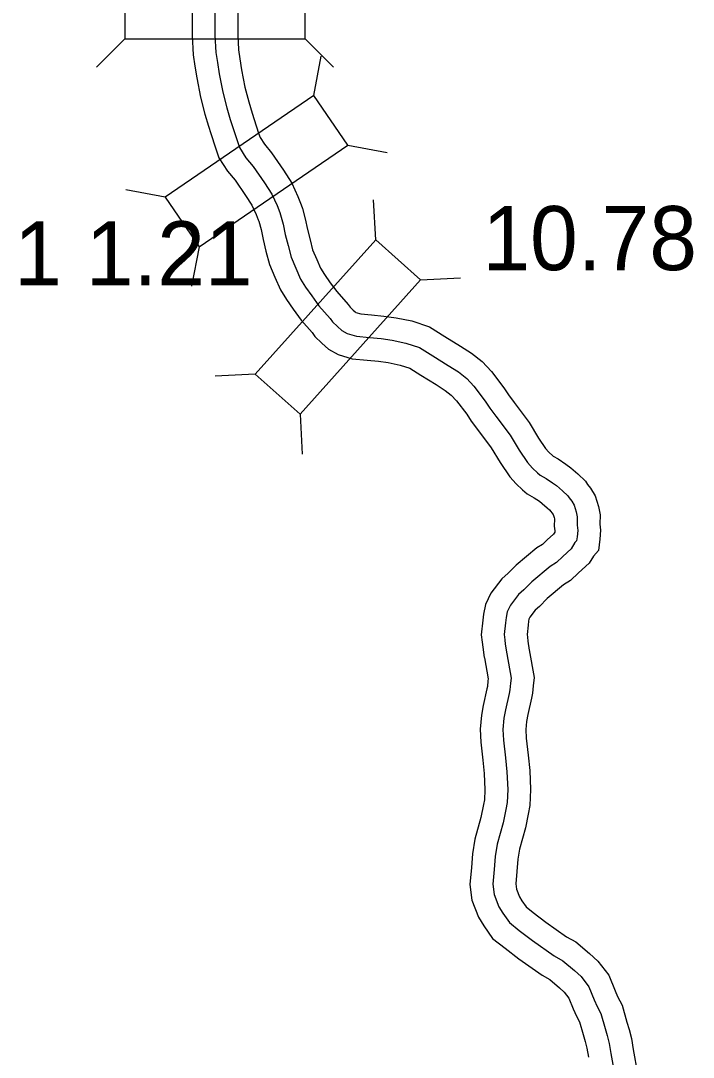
# Model space of a CAD drawing. Extents: x -83719 to 153526, y -11835 to 11446.
# Drawn here: x 9869.3 to 10017, y -166.6 to 61 of the extents above; entities that cross this region are included whole.
import ezdxf

# ---------------------------------------------------------------- set-up
doc = ezdxf.new("R2010")
doc.units = 0
for name, color, linetype in [('Level 10', 7, 'Continuous'), ('Level 20', 7, 'Continuous'), ('Level 58', 7, 'Continuous'), ('Level 59', 7, 'Continuous')]:
    doc.layers.add(name, color=color, linetype=linetype)

msp = doc.modelspace()

# ---------------------------------------------------------------- linework, layer by layer
at = {"layer": 'Level 10'}
for points in [[(9906.97, 63.89), (9906.97, 60.28), (9906.97, 57.77), (9907.16, 53.56), (9907.57, 51.04), (9907.98, 48.46), (9908.8, 44.26), (9909.76, 40.52), (9910.56, 37.83), (9911.05, 36.26), (9912.08, 33.13), (9912.85, 30.94), (9914.72, 28), (9916.38, 26), (9918.68, 22.63), (9920.07, 20.5), (9921.02, 18.49), (9921.49, 17.27), (9921.58, 16.98), (9922.08, 15.19), (9922.53, 12.96), (9923.17, 10.41), (9923.93, 7.51), (9925.11, 4.68), (9926.33, 1.9), (9927.71, -0.22), (9929.13, -2.31), (9930.92, -4.75), (9933.33, -7.44), (9933.93, -8.33), (9935.47, -9.82), (9936.92, -11.12), (9939.04, -12.31), (9942.11, -13.2), (9945.39, -13.5), (9947.85, -13.76), (9950.03, -14.06), (9952.61, -14.59), (9954.75, -15.31), (9957.18, -16.84), (9960.55, -18.89), (9962.5, -20.16), (9963.86, -21.23), (9965.02, -22.46), (9967.24, -25.4), (9968.25, -26.91), (9969.63, -28.78), (9972.62, -32.77), (9974.56, -36), (9976.68, -39.12), (9978.12, -40.7), (9979.47, -42.01), (9980.54, -42.88), (9982.05, -43.74), (9983.2, -44.51), (9983.81, -44.98), (9984.94, -45.94), (9985.42, -46.39), (9986.24, -47.4), (9986.25, -47.41), (9986.45, -48.06), (9986.5, -48.34), (9986.47, -50), (9986.58, -50.97), (9986.56, -51.28), (9986.29, -51.73), (9984.93, -52.95), (9983.85, -54), (9982.66, -54.73), (9978.1, -58.51), (9976.37, -60.32), (9974.98, -61.51), (9972.57, -64.69), (9971.38, -67.14), (9970.94, -69.27), (9970.78, -70.65), (9970.45, -73.8), (9970.64, -75.45), (9970.75, -76.51), (9971.11, -78.78)], [(9916.97, 63.75), (9916.97, 60.28), (9916.97, 57.99), (9917.12, 54.59), (9917.44, 52.64), (9917.83, 50.2), (9918.56, 46.46), (9919.39, 43.19), (9920.13, 40.74), (9920.57, 39.31), (9921.54, 36.36), (9921.9, 35.35), (9922.83, 33.89), (9924.37, 32.02), (9927, 28.18), (9928.82, 25.37), (9930.2, 22.45), (9930.93, 20.59), (9931.17, 19.81), (9931.81, 17.53), (9932.29, 15.16), (9932.85, 12.9), (9933.42, 10.73), (9934.31, 8.61), (9935.16, 6.66), (9936.04, 5.31), (9937.29, 3.46), (9938.7, 1.56), (9941.23, -1.28), (9941.62, -1.86), (9942.29, -2.51), (9942.77, -2.94), (9942.92, -3.02), (9943.98, -3.33), (9946.37, -3.55), (9949.04, -3.83), (9951.73, -4.2), (9955.22, -4.92), (9959.07, -6.21), (9962.45, -8.34), (9965.88, -10.43), (9968.32, -12.02), (9970.62, -13.82), (9972.67, -16), (9975.38, -19.59), (9976.43, -21.15), (9977.66, -22.82), (9980.93, -27.18), (9982.99, -30.62), (9984.54, -32.9), (9985.3, -33.73), (9986.15, -34.55), (9986.22, -34.61), (9987.31, -35.22), (9989.02, -36.38), (9990.08, -37.18), (9991.62, -38.49), (9993.32, -40.1), (9993.8, -40.84), (9994.45, -41.63), (9995.44, -43.29), (9996.17, -45.65), (9996.52, -47.5), (9996.48, -49.52), (9996.64, -50.88), (9996.45, -52.86), (9996.15, -55.35), (9995.06, -56.54), (9994.13, -58.13), (9991.76, -60.25), (9990.04, -61.94), (9988.49, -62.88), (9984.92, -65.85), (9983.25, -67.59), (9982.31, -68.4), (9981.13, -69.96), (9980.92, -70.38), (9980.82, -70.86), (9980.72, -71.75), (9980.51, -73.73), (9980.58, -74.35), (9980.67, -75.23), (9980.99, -77.24)], [(9980.97, -77.12), (9982.07, -83.19), (9981.85, -85.01), (9981.7, -86.61), (9981.47, -87.77), (9980.65, -91.34), (9980.37, -92.85), (9980.2, -94.66), (9980.33, -96.51), (9980.76, -100.29), (9981.07, -103.6), (9981.25, -107.8), (9981.13, -111.33), (9980.71, -113.18), (9980.12, -116.24), (9978.84, -120.87), (9978.48, -123.11), (9978.27, -125.78), (9978.01, -128.49), (9978.17, -129.65), (9978.82, -131.36), (9979.36, -132.23), (9980.29, -133.56), (9981.83, -134.78), (9984.65, -136.93), (9989.17, -140.13), (9991.17, -141.27), (9994.23, -143.81), (9996.06, -145.52), (9998.43, -148.59), (9999.81, -152), (10000.39, -153.27), (10001.36, -155.16), (10002.43, -158.89), (10002.88, -160.5), (10003.41, -162.49), (10003.82, -164.93)], [(9971.13, -78.9), (9971.96, -83.51), (9971.91, -83.96), (9971.79, -85.16), (9971.69, -85.67), (9970.85, -89.32), (9970.46, -91.48), (9970.17, -94.54), (9970.37, -97.43), (9970.81, -101.33), (9971.09, -104.29), (9971.25, -107.84), (9971.17, -110.04), (9970.92, -111.13), (9970.38, -113.96), (9969.06, -118.74), (9968.55, -121.91), (9968.3, -124.91), (9967.95, -128.68), (9968.4, -132.12), (9969.82, -135.82), (9971.01, -137.75), (9972.94, -140.49), (9975.68, -142.67), (9978.72, -144.99), (9983.8, -148.59), (9985.47, -149.53), (9987.61, -151.32), (9988.64, -152.28), (9989.68, -153.62), (9990.62, -155.95), (9991.38, -157.61), (9992.01, -158.85), (9992.81, -161.6), (9993.23, -163.13), (9993.63, -164.61), (9993.95, -166.57)], [(10003.81, -164.88), (10004.74, -170.14)]]:
    msp.add_lwpolyline(points, dxfattribs=at)
at = {"layer": 'Level 20'}
for p, q in [((9892.18, 57.02), (9885.95, 50.8)), ((9931.77, 57.02), (9938, 50.8)), ((9933.69, 44.61), (9935.31, 53.26)), ((9941.15, 33.71), (9949.8, 32.09)), ((9901.02, 22.24), (9892.37, 23.86)), ((9947.27, 12.91), (9946.79, 21.7)), ((9908.47, 11.34), (9906.85, 2.7)), ((9957.09, 4.1), (9965.88, 4.57)), ((9920.82, -16.56), (9912.04, -17.04)), ((9930.65, -25.38), (9931.12, -34.17))]:
    msp.add_line(p, q, dxfattribs=at)
for points in [[(9892.18, 57.02), (9931.77, 57.02), (9931.77, 70.22), (9892.17, 70.22)], [(9908.47, 11.34), (9941.15, 33.71), (9933.69, 44.61), (9901.02, 22.24)], [(9930.65, -25.38), (9957.09, 4.1), (9947.27, 12.91), (9920.82, -16.56)]]:
    msp.add_lwpolyline(points, close=True, dxfattribs=at)
at = {"layer": 'Level 59'}
for points in [[(9911.97, 63.82), (9911.97, 60.28), (9911.97, 57.88), (9912.14, 54.07), (9912.51, 51.84), (9912.91, 49.33), (9913.68, 45.36), (9914.58, 41.86), (9915.34, 39.29), (9915.81, 37.78), (9916.81, 34.75), (9917.38, 33.15), (9918.78, 30.94), (9920.38, 29.01), (9922.84, 25.4), (9924.44, 22.94), (9925.61, 20.47), (9926.21, 18.93), (9926.38, 18.4), (9926.94, 16.36), (9927.41, 14.06), (9928.01, 11.66), (9928.68, 9.12), (9929.71, 6.65), (9930.74, 4.28), (9931.88, 2.54), (9933.21, 0.58), (9934.81, -1.59), (9937.28, -4.36), (9937.78, -5.1), (9938.88, -6.16), (9939.84, -7.03), (9940.98, -7.66), (9943.04, -8.26), (9945.88, -8.53), (9948.44, -8.79), (9950.88, -9.13), (9953.91, -9.76), (9956.91, -10.76), (9959.81, -12.59), (9963.21, -14.66), (9965.41, -16.09), (9967.24, -17.53), (9968.84, -19.23), (9971.31, -22.5), (9972.34, -24.03), (9973.64, -25.8), (9976.78, -29.97), (9978.78, -33.31), (9980.61, -36.01), (9981.71, -37.21), (9982.81, -38.28), (9983.38, -38.75), (9984.68, -39.48), (9986.11, -40.45), (9986.94, -41.08), (9988.28, -42.21), (9989.44, -43.32), (9989.74, -43.78), (9990.34, -44.52), (9990.84, -45.35), (9991.31, -46.85), (9991.51, -47.92), (9991.48, -49.76), (9991.61, -50.92), (9991.48, -52.33), (9991.38, -53.16), (9991.01, -53.56), (9990.21, -54.93), (9988.35, -56.6), (9986.95, -57.97), (9985.58, -58.81), (9981.51, -62.18), (9979.81, -63.95), (9978.65, -64.95), (9976.85, -67.33), (9976.15, -68.76), (9975.88, -70.06), (9975.75, -71.2), (9975.48, -73.77), (9975.61, -74.9), (9975.71, -75.87), (9976.05, -78.01)], [(9976.05, -78.01), (9977.01, -83.35), (9976.88, -84.48), (9976.75, -85.89), (9976.58, -86.72), (9975.75, -90.33), (9975.42, -92.16), (9975.18, -94.6), (9975.35, -96.97), (9975.78, -100.81), (9976.08, -103.95), (9976.25, -107.82), (9976.15, -110.69), (9975.82, -112.16), (9975.25, -115.1), (9973.95, -119.8), (9973.52, -122.51), (9973.28, -125.34), (9972.98, -128.58), (9973.28, -130.89), (9974.32, -133.59), (9975.18, -134.99), (9976.62, -137.03), (9978.75, -138.73), (9981.68, -140.96), (9986.48, -144.36), (9988.32, -145.4), (9990.92, -147.56), (9992.35, -148.9), (9994.05, -151.1), (9995.22, -153.97), (9995.89, -155.44), (9996.69, -157.01), (9997.62, -160.25), (9998.05, -161.81), (9998.52, -163.55), (9998.89, -165.75)], [(9998.89, -165.75), (9999.83, -171.05)]]:
    msp.add_lwpolyline(points, dxfattribs=at)

# ---------------------------------------------------------------- texts
at = {"layer": 'Level 58'}
for s, p in [('10.78', (9970.69, 6.24)), ('1 1.21', (9867.89, 2.89))]:
    msp.add_text(s, height=14.08, dxfattribs=at).set_placement(p)

doc.saveas('drawing.dxf')
